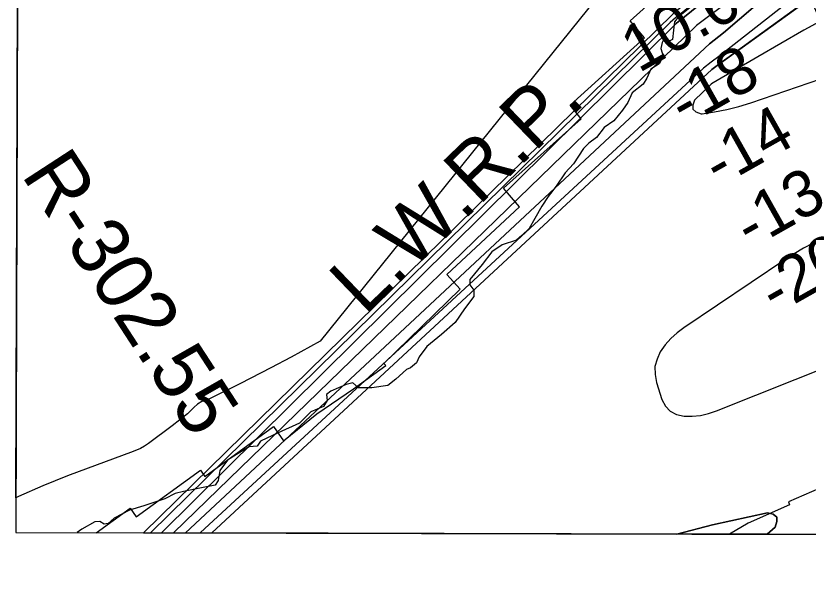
# Model space of a CAD drawing. Extents: x 3177385 to 3215275, y 903885 to 929304.
# Drawn here: x 3181603 to 3182745, y 909264 to 910081 of the extents above; entities that cross this region are included whole.
import ezdxf

# ---------------------------------------------------------------- set-up
doc = ezdxf.new("R2010")
doc.units = 0
for name, color, linetype in [('V-GRID-FRAM', 7, 'Continuous'), ('V-RIVR-EDGE', 7, 'Continuous'), ('V-RIVR-RANG', 7, 'Continuous'), ('V-RIVR-RANG-IDEN', 7, 'Continuous'), ('V-RRAP-RVMT', 7, 'Continuous'), ('V-SITE-VEGE', 7, 'Continuous'), ('V-TOPO-DPTH', 7, 'Continuous'), ('V-TOPO-MINR', 7, 'Continuous'), ('V-TOPO-WATR', 7, 'Continuous'), ('V-TOPO-WATR-IDEN', 7, 'Continuous')]:
    doc.layers.add(name, color=color, linetype=linetype)

msp = doc.modelspace()

# ---------------------------------------------------------------- linework, layer by layer
at = {"layer": 'V-GRID-FRAM'}
msp.add_lwpolyline([(3181653.7, 927525.9), (3181603.5, 909337.1), (3212939.2, 909264.2), (3212973.6, 927453), (3181653.7, 927525.9)], dxfattribs=at)
at = {"layer": 'V-RIVR-EDGE'}
msp.add_lwpolyline([(3182574.3, 910092.7), (3182557.2, 910078.9), (3182552.1, 910072.4), (3182550.7, 910060.4), (3182549.3, 910047), (3182544.6, 910044.7), (3182537.3, 910048.4), (3182534.5, 910042.4), (3182532.6, 910034.1), (3182535.8, 910023), (3182530.2, 910012), (3182518.2, 910004.1), (3182512.2, 909991.2), (3182507.1, 909982.5), (3182490.9, 909970), (3182484.8, 909956.2), (3182477, 909945.1), (3182464.5, 909929.9), (3182450.6, 909920.2), (3182439.9, 909905.9), (3182428.8, 909897.7), (3182420.9, 909889.8), (3182406.6, 909867.7), (3182394.5, 909854.8), (3182381.5, 909835.9), (3182370, 909820.7), (3182361.1, 909806.8), (3182350.9, 909789.3), (3182342.6, 909774.6), (3182332.4, 909764.9), (3182324.5, 909758), (3182303.7, 909751.1), (3182288.9, 909741.4), (3182275, 909723), (3182257.4, 909701.3), (3182257.4, 909693.5), (3182262.9, 909686.1), (3182262.9, 909676.8), (3182249.5, 909659.3), (3182236, 909639.5), (3182216.6, 909622), (3182195.3, 909604.9), (3182184.2, 909590.2), (3182180.5, 909581.4), (3182171.7, 909574.1), (3182166.1, 909571.8), (3182150.8, 909557.9), (3182139.3, 909548.7), (3182116.2, 909545.6), (3182097.2, 909545.6), (3182088.9, 909552.6), (3182079.2, 909550.3), (3182057, 909540.6), (3182051, 909535.6), (3182051.9, 909527.2), (3182046.8, 909518.5), (3182028.3, 909510.7), (3182012.1, 909494.6), (3181981.1, 909480.8), (3181955.7, 909468.8), (3181951.1, 909461.4), (3181939.5, 909460.6), (3181921.5, 909449.5), (3181908.1, 909441.2), (3181897.4, 909426.5), (3181895.1, 909412.2), (3181890.4, 909405.2), (3181871, 909401.6), (3181845.1, 909396.1), (3181832.7, 909393.4), (3181817.9, 909385.6), (3181787.8, 909375.5), (3181767, 909369.1), (3181745.3, 909357.6), (3181736.5, 909350.2), (3181730.5, 909349.3), (3181724.5, 909353), (3181717.1, 909352.6), (3181698.6, 909342), (3181691.9, 909336.9)], dxfattribs=at)
at = {"layer": 'V-RRAP-RVMT'}
for p, q in [((3182488.3, 910073.8), (3182601.3, 910176.6)), ((3182509, 910049.4), (3182488.3, 910073.8)), ((3182401.7, 909952.6), (3182509, 910049.4)), ((3182417.5, 909932.5), (3182401.7, 909952.6)), ((3182305.7, 909832.7), (3182417.5, 909932.5)), ((3182329, 909806), (3182305.7, 909832.7)), ((3182224.4, 909708.6), (3182329, 909806)), ((3182243.3, 909687.5), (3182224.4, 909708.6)), ((3182133.6, 909580.5), (3182243.3, 909687.5)), ((3182089.9, 909544), (3182136.4, 909577.6)), ((3182136.4, 909577.6), (3182133.6, 909580.5)), ((3182036.8, 909508), (3182089.9, 909544)), ((3181989.1, 909469.3), (3182036.8, 909508)), ((3181875.6, 909417.9), (3181974.4, 909489.5)), ((3181974.4, 909489.5), (3181989.1, 909469.3)), ((3182841.7, 909435.6), (3182716.4, 909381.3)), ((3181777, 909359.7), (3181869.2, 909426.7)), ((3181869.2, 909426.7), (3181875.6, 909417.9)), ((3181719.3, 909336.8), (3181767.9, 909372)), ((3181767.9, 909372), (3181777, 909359.7)), ((3182717.9, 909376.7), (3182658.2, 909350.5)), ((3182716.4, 909381.3), (3182717.9, 909376.7)), ((3182658.2, 909350.5), (3182631.2, 909334.7)), ((3182631.2, 909334.7), (3181719.3, 909336.8))]:
    msp.add_line(p, q, dxfattribs=at)
at = {"layer": 'V-SITE-VEGE'}
for p, q in [((3181603.6, 909387.1), (3181607.1, 910636.1)), ((3182717, 910450.3), (3182041.9, 909612.4)), ((3182041.9, 909612.4), (3182000.1, 909589.7)), ((3182000.1, 909589.7), (3181970.9, 909574.2)), ((3181970.9, 909574.2), (3181926.8, 909551.7)), ((3181926.8, 909551.7), (3181882.4, 909529.6)), ((3181865.2, 909521.7), (3181859.6, 909517)), ((3181871.3, 909525.7), (3181865.2, 909521.7)), ((3181882.4, 909529.6), (3181871.3, 909525.7)), ((3181850.5, 909508.1), (3181828.4, 909490.6)), ((3181859.6, 909517), (3181850.5, 909508.1)), ((3181828.4, 909490.6), (3181794.7, 909465.1)), ((3181794.7, 909465.1), (3181789, 909461.2)), ((3181772.5, 909453.7), (3181677.9, 909418.6)), ((3181782.9, 909457.9), (3181772.5, 909453.7)), ((3181789, 909461.2), (3181782.9, 909457.9)), ((3181677.9, 909418.6), (3181642.5, 909404.4)), ((3181642.5, 909404.4), (3181607.5, 909389)), ((3181607.5, 909389), (3181603.6, 909387.1))]:
    msp.add_line(p, q, dxfattribs=at)
at = {"layer": 'V-TOPO-DPTH'}
for points in [[(3183314.1, 910681.7), (3182559.3, 910073.9), (3182558, 910073), (3182554.4, 910069.8)], [(3182554.4, 910069.8), (3182558, 910073), (3182559.3, 910073.9), (3183314.1, 910681.7)], [(3181813.1, 909336.6), (3181847.7, 909336.5), (3182602.7, 910040.9), (3182622.9, 910056.3), (3183297.5, 910633.5)], [(3183297.5, 910633.5), (3182622.9, 910056.3), (3182602.7, 910040.9), (3181847.7, 909336.5), (3181885.9, 909336.4)], [(3181885.9, 909336.4), (3182605.7, 910003.9), (3182613.7, 910009.4), (3183374.9, 910561.1)], [(3182777.5, 910265.6), (3182563.4, 910094.8), (3182556.7, 910089.5), (3182550, 910084.1), (3181787.1, 909336.7), (3181813.1, 909336.6)], [(3181885.9, 909336.4), (3182605.7, 910003.9), (3182613.7, 910009.4), (3182747.7, 910106.6), (3182762.3, 910073.5)], [(3182771.9, 910078.8), (3182738.4, 910060.3), (3182705.1, 910041.4), (3182672, 910022.2), (3182607.7, 909984.6), (3182606.8, 909984.1), (3182605.1, 909982.8), (3182604.4, 909982.1), (3182581, 909959.8), (3182578.3, 909952.5), (3182578.5, 909946.5), (3182583, 909942.6), (3182590.3, 909939.9), (3182591.9, 909940.1), (3182609.7, 909942.7), (3182627.3, 909946.1), (3182644.7, 909950.6), (3182661.9, 909955.9), (3182763, 909990.5)], [(3182554.4, 910069.8), (3181813.1, 909336.6)], [(3181813.1, 909336.6), (3182554.4, 910069.8)], [(3182762.3, 910073.5), (3182738.4, 910060.3), (3182705.1, 910041.4), (3182672, 910022.2), (3182607.7, 909984.6), (3182606.8, 909984.1), (3182605.1, 909982.8), (3182604.4, 909982.1), (3182581, 909959.8), (3182578.3, 909952.5), (3182578.5, 909946.5), (3182583, 909942.6), (3182590.3, 909939.9), (3182591.9, 909940.1), (3182609.7, 909942.7), (3182627.3, 909946.1), (3182644.7, 909950.6), (3182661.9, 909955.9), (3182763, 909990.5), (3182803.5, 910004.4), (3182812.5, 910007.5), (3182903.6, 909828), (3182898.5, 909825.5)], [(3182751.7, 909753.8), (3182737.9, 909746.3), (3182724.4, 909738.1), (3182711.1, 909729.6), (3182565.5, 909632), (3182555.8, 909624.6), (3182546.8, 909616.5), (3182538.9, 909607.3), (3182531.7, 909597.4), (3182526.9, 909586.8), (3182524, 909575.9), (3182524.1, 909564.6), (3182526.1, 909553.1), (3182534, 909528.8), (3182539.3, 909519.2), (3182546.1, 909511.7), (3182555.2, 909507), (3182565.8, 909504.4), (3182577.7, 909504.6), (3182589.6, 909505.7), (3182601.1, 909508.4), (3182612.5, 909512.1), (3182782.7, 909579.8)], [(3182751.7, 909753.8), (3182737.9, 909746.3), (3182724.4, 909738.1), (3182711.1, 909729.6), (3182565.5, 909632), (3182555.8, 909624.6), (3182546.8, 909616.5), (3182538.9, 909607.3), (3182531.7, 909597.4), (3182526.9, 909586.8), (3182524, 909575.9), (3182524.1, 909564.6), (3182526.1, 909553.1), (3182534, 909528.8), (3182539.3, 909519.2), (3182546.1, 909511.7), (3182555.2, 909507), (3182565.8, 909504.4), (3182577.7, 909504.6), (3182589.6, 909505.7), (3182601.1, 909508.4), (3182612.5, 909512.1), (3182782.7, 909579.8)], [(3182978.9, 909333.9), (3182685.7, 909334.6), (3182696.9, 909344.9), (3182699.7, 909353), (3182699.3, 909359.4), (3182694.2, 909363.3), (3182686, 909365.6), (3182606.6, 909348.3), (3182555.5, 909334.9), (3181885.9, 909336.4)], [(3182685.7, 909334.6), (3182555.5, 909334.9), (3182606.6, 909348.3), (3182686, 909365.6), (3182694.2, 909363.3), (3182699.3, 909359.4), (3182699.7, 909353), (3182696.9, 909344.9), (3182685.7, 909334.6)]]:
    msp.add_lwpolyline(points, dxfattribs=at)
at = {"layer": 'V-TOPO-MINR'}
for points in [[(3183315.3, 910701.5), (3182561.5, 910084.3), (3182557.4, 910081.1), (3182553.4, 910077.9), (3182549.5, 910074.6), (3182545.7, 910071.3), (3181797.2, 909336.6)], [(3183341.9, 910683.5), (3182687.3, 910142), (3182670.3, 910130.1), (3182652.8, 910117.7), (3182635.4, 910105.3), (3182618.1, 910092.6), (3182600.9, 910079.9), (3182583.9, 910066.9), (3181830.4, 909336.6)], [(3183297.5, 910633.5), (3182622.9, 910056.3), (3182602.7, 910040.9), (3181847.7, 909336.5)], [(3183343.1, 910592.5), (3182616.1, 910022.6), (3182604.8, 910014.3), (3182593.7, 910005.7), (3181869, 909336.5)], [(3183374.9, 910561.1), (3182613.7, 910009.4), (3182605.7, 910003.9), (3181885.9, 909336.4)], [(3182777.5, 910265.6), (3182563.4, 910094.8), (3182556.7, 910089.5), (3182550, 910084.1), (3181787.1, 909336.7)], [(3182771.9, 910078.8), (3182738.4, 910060.3), (3182705.1, 910041.4), (3182672, 910022.2), (3182607.7, 909984.6), (3182606.8, 909984.1), (3182605.1, 909982.8), (3182604.4, 909982.1), (3182581, 909959.8), (3182578.3, 909952.5), (3182578.5, 909946.5), (3182583, 909942.6), (3182590.3, 909939.9), (3182591.9, 909940.1), (3182609.7, 909942.7), (3182627.3, 909946.1), (3182644.7, 909950.6), (3182661.9, 909955.9), (3182763, 909990.5)], [(3182771.9, 910078.8), (3182738.4, 910060.3), (3182705.1, 910041.4), (3182672, 910022.2), (3182607.7, 909984.6), (3182606.8, 909984.1), (3182605.1, 909982.8), (3182604.4, 909982.1), (3182581, 909959.8), (3182578.3, 909952.5), (3182578.5, 909946.5), (3182583, 909942.6), (3182590.3, 909939.9), (3182591.9, 909940.1), (3182609.7, 909942.7), (3182627.3, 909946.1), (3182644.7, 909950.6), (3182661.9, 909955.9), (3182763, 909990.5)], [(3182751.7, 909753.8), (3182737.9, 909746.3), (3182724.4, 909738.1), (3182711.1, 909729.6), (3182565.5, 909632), (3182555.8, 909624.6), (3182546.8, 909616.5), (3182538.9, 909607.3), (3182531.7, 909597.4), (3182526.9, 909586.8), (3182524, 909575.9), (3182524.1, 909564.6), (3182526.1, 909553.1), (3182534, 909528.8), (3182539.3, 909519.2), (3182546.1, 909511.7), (3182555.2, 909507), (3182565.8, 909504.4), (3182577.7, 909504.6), (3182589.6, 909505.7), (3182601.1, 909508.4), (3182612.5, 909512.1), (3182782.7, 909579.8)], [(3182751.7, 909753.8), (3182737.9, 909746.3), (3182724.4, 909738.1), (3182711.1, 909729.6), (3182565.5, 909632), (3182555.8, 909624.6), (3182546.8, 909616.5), (3182538.9, 909607.3), (3182531.7, 909597.4), (3182526.9, 909586.8), (3182524, 909575.9), (3182524.1, 909564.6), (3182526.1, 909553.1), (3182534, 909528.8), (3182539.3, 909519.2), (3182546.1, 909511.7), (3182555.2, 909507), (3182565.8, 909504.4), (3182577.7, 909504.6), (3182589.6, 909505.7), (3182601.1, 909508.4), (3182612.5, 909512.1), (3182782.7, 909579.8)], [(3182555.5, 909334.9), (3182606.6, 909348.3), (3182686, 909365.6), (3182694.2, 909363.3), (3182699.3, 909359.4), (3182699.7, 909353), (3182696.9, 909344.9), (3182685.7, 909334.6)]]:
    msp.add_lwpolyline(points, dxfattribs=at)
at = {"layer": 'V-TOPO-WATR'}
for points in [[(3183314.1, 910681.7), (3182559.3, 910073.9), (3182558, 910073), (3182554.4, 910069.8)], [(3182554.4, 910069.8), (3181813.1, 909336.6)]]:
    msp.add_lwpolyline(points, dxfattribs=at)

# ---------------------------------------------------------------- texts
at = {"layer": 'V-RIVR-RANG'}
for s, p in [('10.6', (3182500.5, 909998.1)), ('-18', (3182566.6, 909920.6)), ('-14', (3182615.9, 909833.6)), ('-13', (3182661.5, 909744.5)), ('-20', (3182697.5, 909650))]:
    msp.add_text(s, height=67, rotation=29.4133, dxfattribs=at).set_placement(p)
at = {"layer": 'V-RIVR-RANG-IDEN'}
msp.add_text('R-302.55', height=83, rotation=303.0331, dxfattribs=at).set_placement((3181610.4, 909852.1))
at = {"layer": 'V-TOPO-WATR-IDEN'}
msp.add_text('L.W.R.P.', height=83, rotation=43.9262, dxfattribs=at).set_placement((3182106, 909648.3))

doc.saveas('drawing.dxf')
